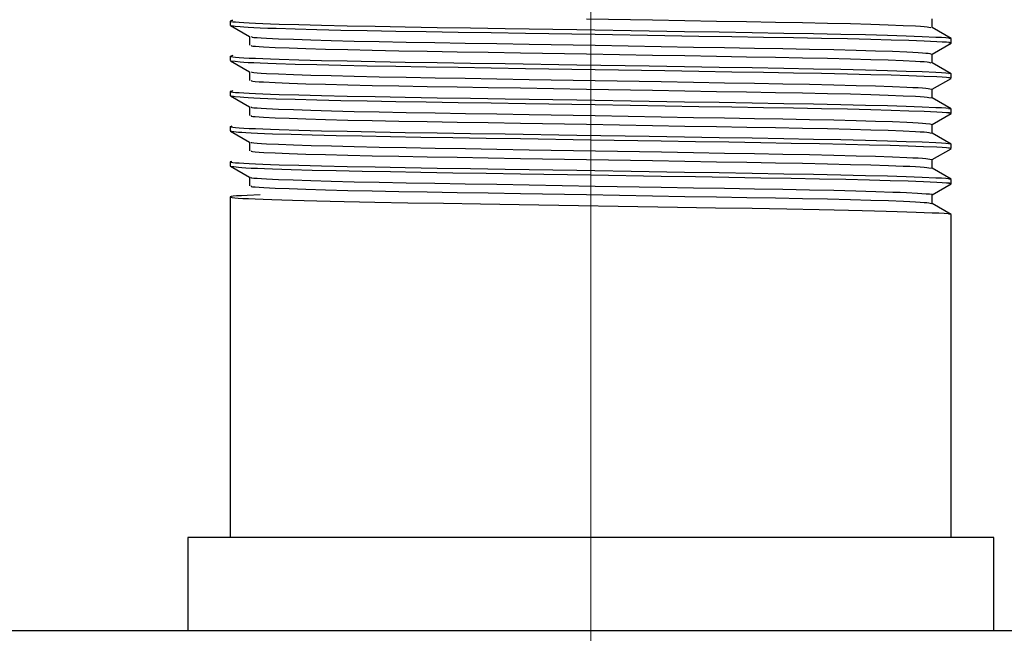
# Model space of a CAD drawing. Header units: millimetres. Extents: x 262469 to 275208, y -32539 to 9411.
# Tile 286 of 428: x 269191.33 to 269200.48, y -13357.87 to -13352.18. Entities that reach past the tile are written whole.
import ezdxf

# ---------------------------------------------------------------- set-up
doc = ezdxf.new("R2010")
doc.units = ezdxf.units.MM
doc.header["$LTSCALE"] = 100
doc.layers.add('$ IE_TELETECHNIKA', color=5, linetype='Continuous', lineweight=30)

msp = doc.modelspace()

# ---------------------------------------------------------------- linework, layer by layer
at = {"layer": '$ IE_TELETECHNIKA', "color": 7, "linetype": 'Continuous', "lineweight": 5, "ltscale": 20.32}
for p, q in [((269196.6356, -13346.5438), (269196.6356, -13356.9838)), ((269196.6356, -13356.9838), (269196.6356, -13359.2878))]:
    msp.add_line(p, q, dxfattribs=at)
at = {"layer": '$ IE_TELETECHNIKA', "color": 7, "linetype": 'Continuous'}
for p, q in [((269193.3101, -13352.1828), (269193.3025, -13352.1847)), ((269199.8069, -13352.2491), (269199.8069, -13352.168)), ((269193.2876, -13352.1884), (269193.2876, -13352.2293)), ((269193.2887, -13352.2304), (269193.4655, -13352.3326)), ((269199.9826, -13352.3505), (269199.8057, -13352.2484)), ((269193.4644, -13352.3319), (269193.4644, -13352.413)), ((269193.4644, -13352.3319), (269193.4644, -13352.413)), ((269199.9836, -13352.3926), (269199.9836, -13352.3518)), ((269199.8069, -13352.4952), (269199.9826, -13352.3937)), ((269193.2876, -13352.515), (269193.2876, -13352.5558)), ((269193.3101, -13352.5094), (269193.3025, -13352.5113)), ((269199.8069, -13352.5756), (269199.8069, -13352.4946)), ((269193.2887, -13352.557), (269193.4655, -13352.6591)), ((269199.9826, -13352.6771), (269199.8057, -13352.575)), ((269193.4644, -13352.6585), (269193.4644, -13352.7395)), ((269193.4644, -13352.6585), (269193.4644, -13352.7395)), ((269199.8069, -13352.8218), (269199.9826, -13352.7203)), ((269199.9836, -13352.7192), (269199.9836, -13352.6784)), ((269199.8069, -13352.9022), (269199.8069, -13352.8212)), ((269193.2876, -13352.8416), (269193.2876, -13352.8824)), ((269193.2887, -13352.8836), (269193.4655, -13352.9857)), ((269193.3101, -13352.836), (269193.3025, -13352.8379)), ((269199.9826, -13353.0037), (269199.8057, -13352.9015)), ((269193.4644, -13352.9851), (269193.4644, -13353.0661)), ((269193.4644, -13352.9851), (269193.4644, -13353.0661)), ((269199.9836, -13353.0458), (269199.9836, -13353.005)), ((269199.8069, -13353.1484), (269199.9826, -13353.0469)), ((269193.2876, -13353.1682), (269193.2876, -13353.209)), ((269199.8069, -13353.2288), (269199.8069, -13353.1477)), ((269193.2887, -13353.2102), (269193.4655, -13353.3123)), ((269199.9826, -13353.3302), (269199.8057, -13353.2281)), ((269193.4644, -13353.3116), (269193.4644, -13353.3927)), ((269193.4644, -13353.3116), (269193.4644, -13353.3927)), ((269199.9836, -13353.3724), (269199.9836, -13353.3315)), ((269199.8069, -13353.4749), (269199.9826, -13353.3734)), ((269193.2876, -13353.4947), (269193.2876, -13353.5355)), ((269193.2887, -13353.5367), (269193.4654, -13353.6388)), ((269199.8069, -13353.5553), (269199.8069, -13353.4743)), ((269193.4644, -13353.6382), (269193.4644, -13353.7192)), ((269193.4644, -13353.6382), (269193.4644, -13353.7192)), ((269199.9826, -13353.6568), (269199.8057, -13353.5547)), ((269199.8069, -13353.8015), (269199.9826, -13353.7)), ((269199.9836, -13353.6989), (269199.9836, -13353.6581)), ((269193.2876, -13353.8213), (269193.2876, -13356.9838)), ((269199.8069, -13353.8819), (269199.8069, -13353.8009)), ((269199.9826, -13353.9834), (269199.8057, -13353.8813)), ((269199.9836, -13356.9838), (269199.9836, -13353.9847)), ((269192.8916, -13356.9838), (269192.8916, -13357.8478)), ((269200.3796, -13356.9838), (269192.8916, -13356.9838)), ((269200.3796, -13357.8478), (269200.3796, -13356.9838)), ((269082.8756, -13357.8478), (269255.6756, -13357.8478))]:
    msp.add_line(p, q, dxfattribs=at)
for points in [[(269196.5943, -13352.1673), (269197.2087, -13352.1779), (269197.5092, -13352.183), (269197.8015, -13352.188), (269198.0826, -13352.1928), (269198.35, -13352.1976), (269198.6012, -13352.2024), (269198.834, -13352.2073), (269199.0459, -13352.2125), (269199.2346, -13352.2178), (269199.3981, -13352.223), (269199.5369, -13352.2283), (269199.6504, -13352.2336), (269199.6959, -13352.2362), (269199.7324, -13352.2387), (269199.7589, -13352.2412), (269199.7757, -13352.2436), (269199.7927, -13352.2484)], [(269193.3025, -13352.1847), (269193.2869, -13352.1896), (269193.293, -13352.1921), (269193.3093, -13352.1946), (269193.3351, -13352.1971), (269193.3698, -13352.1997), (269193.4129, -13352.2023), (269193.4639, -13352.2049), (269193.5224, -13352.2076), (269193.5883, -13352.2103), (269193.6616, -13352.2131), (269193.7422, -13352.2158), (269193.925, -13352.2213), (269194.1357, -13352.2267), (269194.3721, -13352.232), (269194.6314, -13352.2371), (269194.9108, -13352.2421), (269195.2075, -13352.2469), (269195.5185, -13352.2519), (269195.841, -13352.2571), (269196.5069, -13352.268), (269197.1781, -13352.279), (269197.507, -13352.2843), (269197.8268, -13352.2894), (269198.1347, -13352.2943), (269198.4279, -13352.2993), (269198.7035, -13352.3043), (269198.958, -13352.3094), (269199.1878, -13352.3147), (269199.3895, -13352.3202), (269199.5637, -13352.3256), (269199.7132, -13352.3311), (269199.8398, -13352.3365), (269199.8921, -13352.3391), (269199.9341, -13352.3417), (269199.9637, -13352.3443), (269199.9786, -13352.3468), (269199.9767, -13352.3493), (269199.9603, -13352.3518)], [(269193.3003, -13352.2305), (269193.3323, -13352.2354), (269193.3786, -13352.2403), (269193.4116, -13352.2428), (269193.4534, -13352.2453), (269193.5051, -13352.2479), (269193.5661, -13352.2505), (269193.6357, -13352.2532), (269193.7134, -13352.2558), (269193.8899, -13352.2611), (269194.0908, -13352.2664), (269194.3141, -13352.2716), (269194.5586, -13352.2766), (269194.8232, -13352.2814), (269195.1055, -13352.2861), (269195.4024, -13352.2909), (269195.7111, -13352.2958), (269196.0283, -13352.301), (269196.6771, -13352.3116), (269197.3244, -13352.3221), (269197.6396, -13352.3272), (269197.9451, -13352.3321), (269198.2384, -13352.3368), (269198.517, -13352.3416), (269198.7781, -13352.3466), (269199.0186, -13352.3516), (269199.2349, -13352.3568), (269199.4245, -13352.362), (269199.5889, -13352.3673), (269199.7304, -13352.3726), (269199.8504, -13352.3778), (269199.8994, -13352.3803), (269199.9386, -13352.3828), (269199.9658, -13352.3853), (269199.979, -13352.3878), (269199.9764, -13352.3902), (269199.9603, -13352.3926)], [(269193.4828, -13352.3326), (269193.4892, -13352.3373), (269193.5068, -13352.3398), (269193.5359, -13352.3423), (269193.5749, -13352.3448), (269193.622, -13352.3474), (269193.7353, -13352.3527), (269193.8728, -13352.3579), (269194.0361, -13352.3632), (269194.225, -13352.3685), (269194.4371, -13352.3736), (269194.6698, -13352.3786), (269194.9209, -13352.3835), (269195.1883, -13352.3882), (269195.4695, -13352.393), (269195.7617, -13352.3979), (269196.0623, -13352.4031), (269196.6767, -13352.4137), (269197.2896, -13352.4242), (269197.5882, -13352.4293), (269197.8778, -13352.4342), (269198.1555, -13352.439), (269198.4189, -13352.4438), (269198.6654, -13352.4486), (269198.8928, -13352.4536), (269199.0987, -13352.4588), (269199.2808, -13352.4641), (269199.4379, -13352.4694), (269199.5699, -13352.4747), (269199.6262, -13352.4773), (269199.675, -13352.4799), (269199.7157, -13352.4825), (269199.7473, -13352.485), (269199.7695, -13352.4874), (269199.7841, -13352.4898), (269199.8008, -13352.4946)], [(269193.4809, -13352.413), (269193.4838, -13352.4177), (269193.4964, -13352.4201), (269193.5201, -13352.4226), (269193.5539, -13352.4251), (269193.5965, -13352.4277), (269193.7027, -13352.4329), (269193.8335, -13352.4382), (269193.99, -13352.4435), (269194.1724, -13352.4487), (269194.3786, -13352.4539), (269194.6059, -13352.459), (269194.8523, -13352.4638), (269195.1156, -13352.4686), (269195.3934, -13352.4733), (269195.6829, -13352.4782), (269195.9815, -13352.4834), (269196.5944, -13352.4939), (269197.2088, -13352.5045), (269197.5094, -13352.5096), (269197.8016, -13352.5146), (269198.0828, -13352.5194), (269198.3502, -13352.5242), (269198.6013, -13352.529), (269198.8341, -13352.5339), (269199.046, -13352.5391), (269199.2346, -13352.5443), (269199.3983, -13352.5496), (269199.5371, -13352.5549), (269199.6505, -13352.5602), (269199.6958, -13352.5628), (269199.732, -13352.5653), (269199.7583, -13352.5678), (269199.7754, -13352.5702), (269199.7938, -13352.5749)], [(269193.3025, -13352.5113), (269193.2869, -13352.5162), (269193.293, -13352.5187), (269193.3093, -13352.5212), (269193.3351, -13352.5237), (269193.3698, -13352.5263), (269193.4129, -13352.5289), (269193.4639, -13352.5315), (269193.5224, -13352.5342), (269193.5883, -13352.5369), (269193.6616, -13352.5396), (269193.7422, -13352.5424), (269193.925, -13352.5479), (269194.1357, -13352.5533), (269194.3721, -13352.5586), (269194.6314, -13352.5637), (269194.9108, -13352.5686), (269195.2075, -13352.5735), (269195.5185, -13352.5785), (269195.841, -13352.5837), (269196.5069, -13352.5946), (269197.1781, -13352.6055), (269197.507, -13352.6108), (269197.8268, -13352.6159), (269198.1347, -13352.6209), (269198.4279, -13352.6258), (269198.7035, -13352.6309), (269198.958, -13352.636), (269199.1878, -13352.6413), (269199.3895, -13352.6467), (269199.5637, -13352.6522), (269199.7132, -13352.6577), (269199.8398, -13352.663), (269199.8921, -13352.6657), (269199.9341, -13352.6683), (269199.9637, -13352.6708), (269199.9786, -13352.6734), (269199.9767, -13352.6759), (269199.9603, -13352.6784)], [(269193.3003, -13352.5571), (269193.3323, -13352.5619), (269193.3787, -13352.5668), (269193.4116, -13352.5693), (269193.4534, -13352.5719), (269193.5051, -13352.5745), (269193.5661, -13352.5771), (269193.6357, -13352.5797), (269193.7134, -13352.5824), (269193.8899, -13352.5877), (269194.0909, -13352.593), (269194.3141, -13352.5981), (269194.5587, -13352.6031), (269194.8233, -13352.608), (269195.1055, -13352.6127), (269195.4025, -13352.6175), (269195.7111, -13352.6224), (269196.0284, -13352.6276), (269196.6771, -13352.6382), (269197.3244, -13352.6487), (269197.6396, -13352.6538), (269197.9451, -13352.6586), (269198.2384, -13352.6634), (269198.517, -13352.6682), (269198.7782, -13352.6731), (269199.0186, -13352.6782), (269199.2349, -13352.6833), (269199.4245, -13352.6886), (269199.5889, -13352.6939), (269199.7304, -13352.6992), (269199.8504, -13352.7044), (269199.8994, -13352.7069), (269199.9386, -13352.7094), (269199.9658, -13352.7119), (269199.979, -13352.7144), (269199.9764, -13352.7168), (269199.9603, -13352.7192)], [(269193.4827, -13352.6592), (269193.4883, -13352.6639), (269193.5064, -13352.6663), (269193.5359, -13352.6688), (269193.5751, -13352.6714), (269193.6224, -13352.674), (269193.7356, -13352.6792), (269193.8729, -13352.6845), (269194.0362, -13352.6898), (269194.2253, -13352.6951), (269194.4374, -13352.7002), (269194.6701, -13352.7052), (269194.9212, -13352.71), (269195.1886, -13352.7148), (269195.4698, -13352.7195), (269195.762, -13352.7245), (269196.0625, -13352.7297), (269196.677, -13352.7402), (269197.2898, -13352.7508), (269197.5884, -13352.7559), (269197.8779, -13352.7608), (269198.1557, -13352.7656), (269198.419, -13352.7704), (269198.6655, -13352.7752), (269198.8928, -13352.7802), (269199.0987, -13352.7854), (269199.2809, -13352.7907), (269199.438, -13352.796), (269199.5701, -13352.8013), (269199.6262, -13352.8039), (269199.6749, -13352.8065), (269199.7154, -13352.809), (269199.7469, -13352.8116), (269199.7692, -13352.814), (269199.7843, -13352.8164), (269199.8025, -13352.8212)], [(269193.4813, -13352.7396), (269193.483, -13352.7442), (269193.4957, -13352.7467), (269193.5198, -13352.7491), (269193.5539, -13352.7517), (269193.5967, -13352.7542), (269193.7028, -13352.7595), (269193.8335, -13352.7647), (269193.99, -13352.77), (269194.1725, -13352.7753), (269194.3786, -13352.7805), (269194.606, -13352.7855), (269194.8524, -13352.7904), (269195.1157, -13352.7952), (269195.3935, -13352.7999), (269195.6831, -13352.8048), (269195.9816, -13352.8099), (269196.5945, -13352.8205), (269197.209, -13352.831), (269197.5095, -13352.8362), (269197.8017, -13352.8412), (269198.0829, -13352.846), (269198.3503, -13352.8507), (269198.6015, -13352.8555), (269198.8342, -13352.8605), (269199.0461, -13352.8656), (269199.2347, -13352.8709), (269199.3984, -13352.8762), (269199.5373, -13352.8815), (269199.6506, -13352.8867), (269199.6956, -13352.8893), (269199.7316, -13352.8919), (269199.7578, -13352.8943), (269199.7752, -13352.8968), (269199.795, -13352.9015)], [(269193.3025, -13352.8379), (269193.2869, -13352.8427), (269193.293, -13352.8452), (269193.3093, -13352.8477), (269193.3351, -13352.8503), (269193.3698, -13352.8528), (269193.4129, -13352.8554), (269193.4639, -13352.8581), (269193.5224, -13352.8608), (269193.5883, -13352.8635), (269193.6616, -13352.8662), (269193.7421, -13352.869), (269193.9249, -13352.8744), (269194.1357, -13352.8798), (269194.3721, -13352.8851), (269194.6313, -13352.8903), (269194.9107, -13352.8952), (269195.2074, -13352.9001), (269195.5185, -13352.9051), (269195.841, -13352.9103), (269196.5069, -13352.9211), (269197.178, -13352.9321), (269197.5069, -13352.9374), (269197.8268, -13352.9425), (269198.1347, -13352.9475), (269198.4278, -13352.9524), (269198.7034, -13352.9574), (269198.958, -13352.9626), (269199.1878, -13352.9679), (269199.3895, -13352.9733), (269199.5637, -13352.9788), (269199.7132, -13352.9842), (269199.8398, -13352.9896), (269199.8921, -13352.9922), (269199.9341, -13352.9948), (269199.9637, -13352.9974), (269199.9786, -13352.9999), (269199.9767, -13353.0025), (269199.9603, -13353.005)], [(269193.3003, -13352.8837), (269193.3324, -13352.8885), (269193.3787, -13352.8934), (269193.4117, -13352.8959), (269193.4535, -13352.8985), (269193.5052, -13352.901), (269193.5662, -13352.9037), (269193.6359, -13352.9063), (269193.7135, -13352.909), (269193.8901, -13352.9143), (269194.091, -13352.9195), (269194.3143, -13352.9247), (269194.5588, -13352.9297), (269194.8234, -13352.9345), (269195.1057, -13352.9393), (269195.4027, -13352.944), (269195.7113, -13352.949), (269196.0286, -13352.9541), (269196.6773, -13352.9647), (269197.3246, -13352.9753), (269197.6398, -13352.9804), (269197.9452, -13352.9852), (269198.2385, -13352.99), (269198.5171, -13352.9948), (269198.7782, -13352.9997), (269199.0187, -13353.0047), (269199.2349, -13353.0099), (269199.4246, -13353.0152), (269199.5889, -13353.0205), (269199.7304, -13353.0257), (269199.8504, -13353.0309), (269199.8994, -13353.0335), (269199.9386, -13353.036), (269199.9658, -13353.0385), (269199.979, -13353.0409), (269199.9764, -13353.0434), (269199.9603, -13353.0458)], [(269193.4825, -13352.9857), (269193.4813, -13352.9881), (269193.4875, -13352.9905), (269193.5059, -13352.9929), (269193.5359, -13352.9954), (269193.5755, -13352.998), (269193.623, -13353.0006), (269193.7361, -13353.0058), (269193.8732, -13353.0111), (269194.0367, -13353.0164), (269194.2258, -13353.0216), (269194.438, -13353.0268), (269194.6706, -13353.0318), (269194.9217, -13353.0366), (269195.1892, -13353.0413), (269195.4703, -13353.0461), (269195.7626, -13353.0511), (269196.063, -13353.0563), (269196.6774, -13353.0668), (269197.2902, -13353.0773), (269197.5888, -13353.0825), (269197.8782, -13353.0874), (269198.1559, -13353.0922), (269198.4192, -13353.0969), (269198.6657, -13353.1018), (269198.893, -13353.1068), (269199.0988, -13353.112), (269199.2809, -13353.1173), (269199.4381, -13353.1225), (269199.5702, -13353.1278), (269199.6263, -13353.1305), (269199.6748, -13353.1331), (269199.7151, -13353.1356), (269199.7465, -13353.1381), (269199.7846, -13353.143), (269199.8043, -13353.1477)], [(269193.4816, -13353.0661), (269193.4821, -13353.0708), (269193.4951, -13353.0732), (269193.5195, -13353.0757), (269193.554, -13353.0782), (269193.5969, -13353.0808), (269193.703, -13353.086), (269193.8335, -13353.0913), (269193.99, -13353.0966), (269194.1725, -13353.1019), (269194.3787, -13353.1071), (269194.6061, -13353.1121), (269194.8525, -13353.117), (269195.1158, -13353.1217), (269195.3936, -13353.1264), (269195.6832, -13353.1314), (269195.9818, -13353.1365), (269196.5947, -13353.147), (269197.2091, -13353.1576), (269197.5096, -13353.1628), (269197.8019, -13353.1677), (269198.083, -13353.1726), (269198.3504, -13353.1773), (269198.6016, -13353.1821), (269198.8344, -13353.1871), (269199.0462, -13353.1922), (269199.2348, -13353.1975), (269199.3985, -13353.2028), (269199.5376, -13353.2081), (269199.6506, -13353.2133), (269199.6954, -13353.2159), (269199.7313, -13353.2184), (269199.7573, -13353.2209), (269199.775, -13353.2233), (269199.7964, -13353.2281)], [(269193.3025, -13353.1644), (269193.2869, -13353.1693), (269193.293, -13353.1718), (269193.3093, -13353.1743), (269193.3351, -13353.1768), (269193.3698, -13353.1794), (269193.4129, -13353.182), (269193.4639, -13353.1847), (269193.5224, -13353.1873), (269193.5883, -13353.1901), (269193.6616, -13353.1928), (269193.7422, -13353.1955), (269193.925, -13353.201), (269194.1357, -13353.2064), (269194.3721, -13353.2117), (269194.6314, -13353.2168), (269194.9108, -13353.2218), (269195.2075, -13353.2267), (269195.5185, -13353.2316), (269195.841, -13353.2368), (269196.5069, -13353.2477), (269197.1781, -13353.2587), (269197.507, -13353.264), (269197.8268, -13353.2691), (269198.1347, -13353.274), (269198.4279, -13353.279), (269198.7035, -13353.284), (269198.958, -13353.2892), (269199.1878, -13353.2945), (269199.3895, -13353.2999), (269199.5637, -13353.3054), (269199.7132, -13353.3108), (269199.8398, -13353.3162), (269199.8921, -13353.3188), (269199.9341, -13353.3214), (269199.9637, -13353.324), (269199.9786, -13353.3265), (269199.9767, -13353.329), (269199.9603, -13353.3315)], [(269193.2876, -13353.209), (269193.3189, -13353.2139), (269193.3629, -13353.2188), (269193.3938, -13353.2213), (269193.4326, -13353.2238), (269193.4808, -13353.2264), (269193.5384, -13353.2291), (269193.6049, -13353.2317), (269193.6795, -13353.2344), (269193.8511, -13353.2397), (269194.0485, -13353.2451), (269194.2693, -13353.2503), (269194.5119, -13353.2554), (269194.7752, -13353.2603), (269195.0569, -13353.265), (269195.354, -13353.2698), (269195.6634, -13353.2748), (269195.9821, -13353.28), (269196.6353, -13353.2906), (269197.2886, -13353.3013), (269197.6072, -13353.3064), (269197.9162, -13353.3113), (269198.2131, -13353.3161), (269198.4952, -13353.321), (269198.76, -13353.3259), (269199.0039, -13353.331), (269199.2235, -13353.3362), (269199.416, -13353.3415), (269199.5827, -13353.3468), (269199.7262, -13353.3522), (269199.8478, -13353.3574), (269199.8976, -13353.3599), (269199.9375, -13353.3625), (269199.9653, -13353.365), (269199.979, -13353.3675), (269199.9765, -13353.3699), (269199.9603, -13353.3724)], [(269193.4821, -13353.3123), (269193.4803, -13353.3147), (269193.4866, -13353.3171), (269193.5055, -13353.3195), (269193.536, -13353.322), (269193.5759, -13353.3246), (269193.6235, -13353.3272), (269193.7364, -13353.3324), (269193.8734, -13353.3377), (269194.0369, -13353.343), (269194.2262, -13353.3482), (269194.4383, -13353.3534), (269194.671, -13353.3584), (269194.9221, -13353.3632), (269195.1895, -13353.3679), (269195.4707, -13353.3727), (269195.7629, -13353.3777), (269196.0634, -13353.3828), (269196.6777, -13353.3934), (269197.2905, -13353.4039), (269197.589, -13353.409), (269197.8784, -13353.414), (269198.1561, -13353.4188), (269198.4193, -13353.4235), (269198.6658, -13353.4283), (269198.8931, -13353.4333), (269199.0989, -13353.4385), (269199.2809, -13353.4438), (269199.4382, -13353.4491), (269199.5703, -13353.4544), (269199.6263, -13353.457), (269199.6747, -13353.4596), (269199.7149, -13353.4622), (269199.7461, -13353.4647), (269199.7849, -13353.4696), (269199.8063, -13353.4743)], [(269193.4817, -13353.3927), (269193.4812, -13353.3974), (269193.4945, -13353.3998), (269193.5193, -13353.4023), (269193.554, -13353.4048), (269193.5972, -13353.4074), (269193.7031, -13353.4126), (269193.8335, -13353.4179), (269193.99, -13353.4232), (269194.1726, -13353.4285), (269194.3788, -13353.4336), (269194.6061, -13353.4387), (269194.8526, -13353.4436), (269195.1159, -13353.4483), (269195.3937, -13353.453), (269195.6833, -13353.458), (269195.9819, -13353.4631), (269196.5948, -13353.4736), (269197.2093, -13353.4842), (269197.5098, -13353.4893), (269197.802, -13353.4943), (269198.0832, -13353.4991), (269198.3506, -13353.5039), (269198.6018, -13353.5087), (269198.8345, -13353.5136), (269199.0463, -13353.5188), (269199.2348, -13353.5241), (269199.3987, -13353.5293), (269199.5378, -13353.5346), (269199.5978, -13353.5373), (269199.6506, -13353.5399), (269199.6952, -13353.5425), (269199.7309, -13353.545), (269199.7569, -13353.5475), (269199.775, -13353.5499), (269199.7978, -13353.5547)], [(269193.3025, -13353.491), (269193.2869, -13353.4959), (269193.293, -13353.4984), (269193.3093, -13353.5009), (269193.3351, -13353.5034), (269193.3698, -13353.506), (269193.4129, -13353.5086), (269193.4639, -13353.5112), (269193.5224, -13353.5139), (269193.5883, -13353.5166), (269193.6616, -13353.5194), (269193.7421, -13353.5221), (269193.9249, -13353.5276), (269194.1357, -13353.533), (269194.3721, -13353.5383), (269194.6313, -13353.5434), (269194.9107, -13353.5484), (269195.2074, -13353.5532), (269195.5185, -13353.5582), (269195.841, -13353.5634), (269196.5069, -13353.5743), (269197.178, -13353.5852), (269197.5069, -13353.5906), (269197.8268, -13353.5956), (269198.1347, -13353.6006), (269198.4278, -13353.6055), (269198.7035, -13353.6106), (269198.958, -13353.6157), (269199.1878, -13353.621), (269199.3895, -13353.6264), (269199.5637, -13353.6319), (269199.7132, -13353.6374), (269199.8398, -13353.6427), (269199.8921, -13353.6454), (269199.9341, -13353.648), (269199.9637, -13353.6506), (269199.9786, -13353.6531), (269199.9767, -13353.6556), (269199.9603, -13353.6581)], [(269193.2876, -13353.5355), (269193.3189, -13353.5404), (269193.3629, -13353.5454), (269193.3938, -13353.5479), (269193.4326, -13353.5504), (269193.4808, -13353.553), (269193.5384, -13353.5556), (269193.6049, -13353.5583), (269193.6795, -13353.561), (269193.8511, -13353.5663), (269194.0485, -13353.5716), (269194.2693, -13353.5769), (269194.5119, -13353.5819), (269194.7752, -13353.5868), (269195.0569, -13353.5916), (269195.354, -13353.5964), (269195.6634, -13353.6014), (269195.9821, -13353.6065), (269196.6353, -13353.6172), (269197.2886, -13353.6279), (269197.6072, -13353.633), (269197.9162, -13353.6379), (269198.2131, -13353.6427), (269198.4952, -13353.6476), (269198.76, -13353.6525), (269199.0039, -13353.6576), (269199.2235, -13353.6628), (269199.416, -13353.6681), (269199.5827, -13353.6734), (269199.7262, -13353.6787), (269199.8478, -13353.684), (269199.8976, -13353.6865), (269199.9375, -13353.6891), (269199.9653, -13353.6916), (269199.979, -13353.694), (269199.9765, -13353.6965), (269199.9603, -13353.6989)], [(269193.4817, -13353.6389), (269193.4792, -13353.6412), (269193.4855, -13353.6436), (269193.5048, -13353.6461), (269193.5355, -13353.6486), (269193.5756, -13353.6511), (269193.6232, -13353.6537), (269193.7357, -13353.6589), (269193.8724, -13353.6642), (269194.0358, -13353.6695), (269194.225, -13353.6748), (269194.4371, -13353.6799), (269194.6697, -13353.6849), (269194.9207, -13353.6898), (269195.1882, -13353.6945), (269195.4693, -13353.6992), (269195.7615, -13353.7042), (269196.062, -13353.7094), (269196.6765, -13353.72), (269197.2893, -13353.7305), (269197.5879, -13353.7356), (269197.8774, -13353.7405), (269198.1552, -13353.7453), (269198.4187, -13353.7501), (269198.6651, -13353.7549), (269198.8922, -13353.7599), (269199.0982, -13353.7651), (269199.2814, -13353.7704), (269199.4392, -13353.7757), (269199.5074, -13353.7783), (269199.568, -13353.781), (269199.6693, -13353.7862), (269199.7491, -13353.7912), (269199.7809, -13353.7937), (269199.8033, -13353.7961), (269199.8127, -13353.7985), (269199.8055, -13353.8009)], [(269193.4818, -13353.7192), (269193.4803, -13353.724), (269193.494, -13353.7264), (269193.5191, -13353.7289), (269193.5542, -13353.7314), (269193.5975, -13353.734), (269193.7034, -13353.7392), (269193.8336, -13353.7445), (269193.9901, -13353.7498), (269194.1728, -13353.755), (269194.379, -13353.7602), (269194.6064, -13353.7653), (269194.8528, -13353.7701), (269195.1162, -13353.7749), (269195.394, -13353.7796), (269195.6836, -13353.7845), (269195.9822, -13353.7897), (269196.5951, -13353.8002), (269197.2095, -13353.8107), (269197.5101, -13353.8159), (269197.8023, -13353.8209), (269198.0834, -13353.8257), (269198.3508, -13353.8305), (269198.602, -13353.8352), (269198.8347, -13353.8402), (269199.0465, -13353.8454), (269199.2349, -13353.8506), (269199.3988, -13353.8559), (269199.538, -13353.8612), (269199.598, -13353.8639), (269199.6506, -13353.8665), (269199.695, -13353.869), (269199.7305, -13353.8716), (269199.7566, -13353.874), (269199.7751, -13353.8765), (269199.7994, -13353.8813)], [(269193.5632, -13353.8008), (269193.4432, -13353.8067), (269193.3904, -13353.8097), (269193.3461, -13353.8125), (269193.3133, -13353.8153), (269193.2942, -13353.818), (269193.2876, -13353.8207), (269193.2914, -13353.8234), (269193.3048, -13353.8261), (269193.328, -13353.8289), (269193.361, -13353.8317), (269193.4039, -13353.8346), (269193.4568, -13353.8375), (269193.5196, -13353.8404), (269193.5922, -13353.8434), (269193.6741, -13353.8464), (269193.7651, -13353.8494), (269193.8649, -13353.8524), (269193.9732, -13353.8555), (269194.0896, -13353.8584), (269194.2137, -13353.8614), (269194.3453, -13353.8643), (269194.6288, -13353.8699), (269194.937, -13353.8754), (269195.266, -13353.8807), (269195.6117, -13353.8863), (269195.97, -13353.8921), (269197.44, -13353.9161), (269197.7937, -13353.9217), (269198.1333, -13353.9271), (269198.4551, -13353.9326), (269198.7552, -13353.9381), (269198.8957, -13353.941), (269199.029, -13353.9439), (269199.1544, -13353.9468), (269199.2713, -13353.9497), (269199.3796, -13353.9527), (269199.4794, -13353.9557), (269199.5714, -13353.9588), (269199.6559, -13353.9618), (269199.8042, -13353.9677), (269199.8669, -13353.9706), (269199.9186, -13353.9735), (269199.9562, -13353.9763), (269199.9769, -13353.9792), (269199.9777, -13353.9819), (269199.9603, -13353.9847)]]:
    msp.add_lwpolyline(points, dxfattribs=at)

doc.saveas('drawing.dxf')
